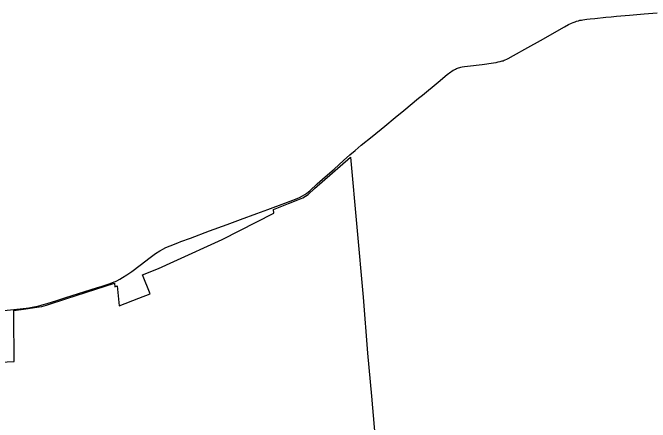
# Model space of a CAD drawing. Extents: x 0 to 34, y 0 to 22.
# Drawn here: x 7.3923 to 7.5562, y 18.7514 to 18.8566 of the extents above; entities that cross this region are included whole.
import ezdxf

# ---------------------------------------------------------------- set-up
doc = ezdxf.new("R2010")
doc.units = 0
doc.layers.add('GM_X_Corporation', color=7, linetype='Continuous')
doc.layers.add('GM_X_State_Route', color=7, linetype='Continuous')

msp = doc.modelspace()

# ---------------------------------------------------------------- linework, layer by layer
at = {"layer": 'GM_X_Corporation'}
msp.add_lwpolyline([(7.388967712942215, 18.766874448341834), (7.392709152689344, 18.767015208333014), (7.392644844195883, 18.770997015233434), (7.392602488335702, 18.775060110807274), (7.3925579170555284, 18.77935230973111), (7.392550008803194, 18.780159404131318), (7.395664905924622, 18.78055760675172), (7.398459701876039, 18.780957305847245), (7.399790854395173, 18.781157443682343), (7.400956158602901, 18.78149243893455), (7.40618436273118, 18.783202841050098), (7.418452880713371, 18.787117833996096), (7.41854372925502, 18.78625759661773), (7.419123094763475, 18.786504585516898), (7.419682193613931, 18.781355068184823), (7.424674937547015, 18.783299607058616), (7.427630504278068, 18.784450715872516), (7.425684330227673, 18.789263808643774), (7.429793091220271, 18.790929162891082), (7.43370570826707, 18.792731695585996), (7.446158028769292, 18.798356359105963), (7.459383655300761, 18.805127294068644), (7.459293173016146, 18.80609613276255), (7.463163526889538, 18.807587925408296), (7.465579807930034, 18.808570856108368), (7.466891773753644, 18.809062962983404), (7.468202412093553, 18.809974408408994), (7.469856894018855, 18.811446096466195), (7.47910795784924, 18.819562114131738), (7.482341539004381, 18.78353402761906), (7.483524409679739, 18.76917286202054), (7.484508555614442, 18.758100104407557), (7.485609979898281, 18.745165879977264)], dxfattribs=at)
at = {"layer": 'GM_X_State_Route'}
msp.add_line((7.385304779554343, 18.779672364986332), (7.3925765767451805, 18.780395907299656), dxfattribs=at)
for points in [[(7.49759812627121, 18.835460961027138), (7.501660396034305, 18.83881340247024), (7.503981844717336, 18.840724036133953), (7.504905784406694, 18.841433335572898), (7.505193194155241, 18.841630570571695), (7.5055285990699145, 18.841842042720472), (7.505809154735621, 18.841996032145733), (7.5060944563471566, 18.842141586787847), (7.506362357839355, 18.84225865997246), (7.506635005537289, 18.842369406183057), (7.5068981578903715, 18.84245852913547), (7.507194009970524, 18.842546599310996), (7.507503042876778, 18.842624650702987), (7.507869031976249, 18.842697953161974), (7.508472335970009, 18.84279024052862), (7.509213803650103, 18.84288780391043), (7.512945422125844, 18.84336453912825), (7.515869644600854, 18.84377007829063), (7.516554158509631, 18.843877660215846), (7.517113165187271, 18.84397522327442), (7.517592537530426, 18.844078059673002), (7.517879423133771, 18.844155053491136), (7.518156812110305, 18.844237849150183), (7.518379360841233, 18.844312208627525), (7.518653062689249, 18.84440924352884), (7.518910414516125, 18.844519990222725), (7.519274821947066, 18.844683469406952), (7.519617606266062, 18.844860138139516), (7.521051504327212, 18.845636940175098), (7.524687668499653, 18.847668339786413), (7.527949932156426, 18.849503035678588), (7.534130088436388, 18.853035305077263), (7.5351547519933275, 18.85358587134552), (7.535971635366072, 18.85396188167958), (7.536388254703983, 18.854131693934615), (7.536860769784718, 18.854303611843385), (7.537260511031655, 18.85444019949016), (7.5377208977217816, 18.854570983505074), (7.538121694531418, 18.85467434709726), (7.538494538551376, 18.85475556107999), (7.538880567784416, 18.85482886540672), (7.539382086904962, 18.854907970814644), (7.539918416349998, 18.854977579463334), (7.540746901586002, 18.85506828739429), (7.541901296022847, 18.8551848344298), (7.544721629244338, 18.855466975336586), (7.546129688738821, 18.855607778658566), (7.5475155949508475, 18.855733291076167), (7.5508706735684, 18.85603388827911), (7.5546460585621, 18.856343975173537), (7.557946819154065, 18.85661926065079)], [(7.47898118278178, 18.820127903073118), (7.480300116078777, 18.82124907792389), (7.481879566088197, 18.822565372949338), (7.484654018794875, 18.824831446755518), (7.487911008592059, 18.827510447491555), (7.490600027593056, 18.82971587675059), (7.492865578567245, 18.83153949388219), (7.496619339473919, 18.834658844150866), (7.49759812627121, 18.835460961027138)], [(7.459277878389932, 18.80659947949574), (7.46088949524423, 18.807194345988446), (7.46497708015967, 18.808756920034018), (7.4660117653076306, 18.809189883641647), (7.4667917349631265, 18.809563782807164), (7.467360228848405, 18.809920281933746), (7.467893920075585, 18.810303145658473), (7.46864910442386, 18.810913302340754), (7.470582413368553, 18.812636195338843), (7.472600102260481, 18.814443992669), (7.4748893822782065, 18.816480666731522), (7.4773252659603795, 18.818651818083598), (7.47898118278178, 18.820127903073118)], [(7.435490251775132, 18.797825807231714), (7.438015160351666, 18.798759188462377), (7.442858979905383, 18.800568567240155), (7.447462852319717, 18.80226034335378), (7.450876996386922, 18.803520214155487), (7.455084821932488, 18.805068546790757), (7.4578882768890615, 18.806092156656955), (7.459277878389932, 18.80659947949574)], [(7.430263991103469, 18.79555968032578), (7.430857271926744, 18.795907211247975), (7.431661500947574, 18.796313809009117), (7.432728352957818, 18.796779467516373), (7.434701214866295, 18.797534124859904), (7.435490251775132, 18.797825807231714)], [(7.418375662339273, 18.787460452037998), (7.418692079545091, 18.787598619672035), (7.4190881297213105, 18.787791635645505), (7.419834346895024, 18.788181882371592), (7.420523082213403, 18.78859586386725), (7.421632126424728, 18.789302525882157), (7.422904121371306, 18.790193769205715), (7.425040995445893, 18.79179800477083), (7.427644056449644, 18.793724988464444), (7.4290347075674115, 18.79475176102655), (7.430080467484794, 18.795451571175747), (7.430263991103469, 18.79555968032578)], [(7.4141325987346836, 18.78603843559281), (7.415263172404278, 18.78639834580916), (7.417375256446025, 18.787103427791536), (7.418375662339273, 18.787460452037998)], [(7.3925765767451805, 18.780395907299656), (7.39496869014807, 18.780644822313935), (7.396437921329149, 18.78082359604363), (7.397754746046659, 18.781053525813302), (7.398784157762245, 18.781275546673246), (7.399837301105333, 18.781550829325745), (7.401141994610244, 18.78191312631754), (7.403664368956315, 18.78271102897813), (7.405976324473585, 18.783441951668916), (7.4141325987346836, 18.78603843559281)]]:
    msp.add_lwpolyline(points, dxfattribs=at)

doc.saveas('drawing.dxf')
